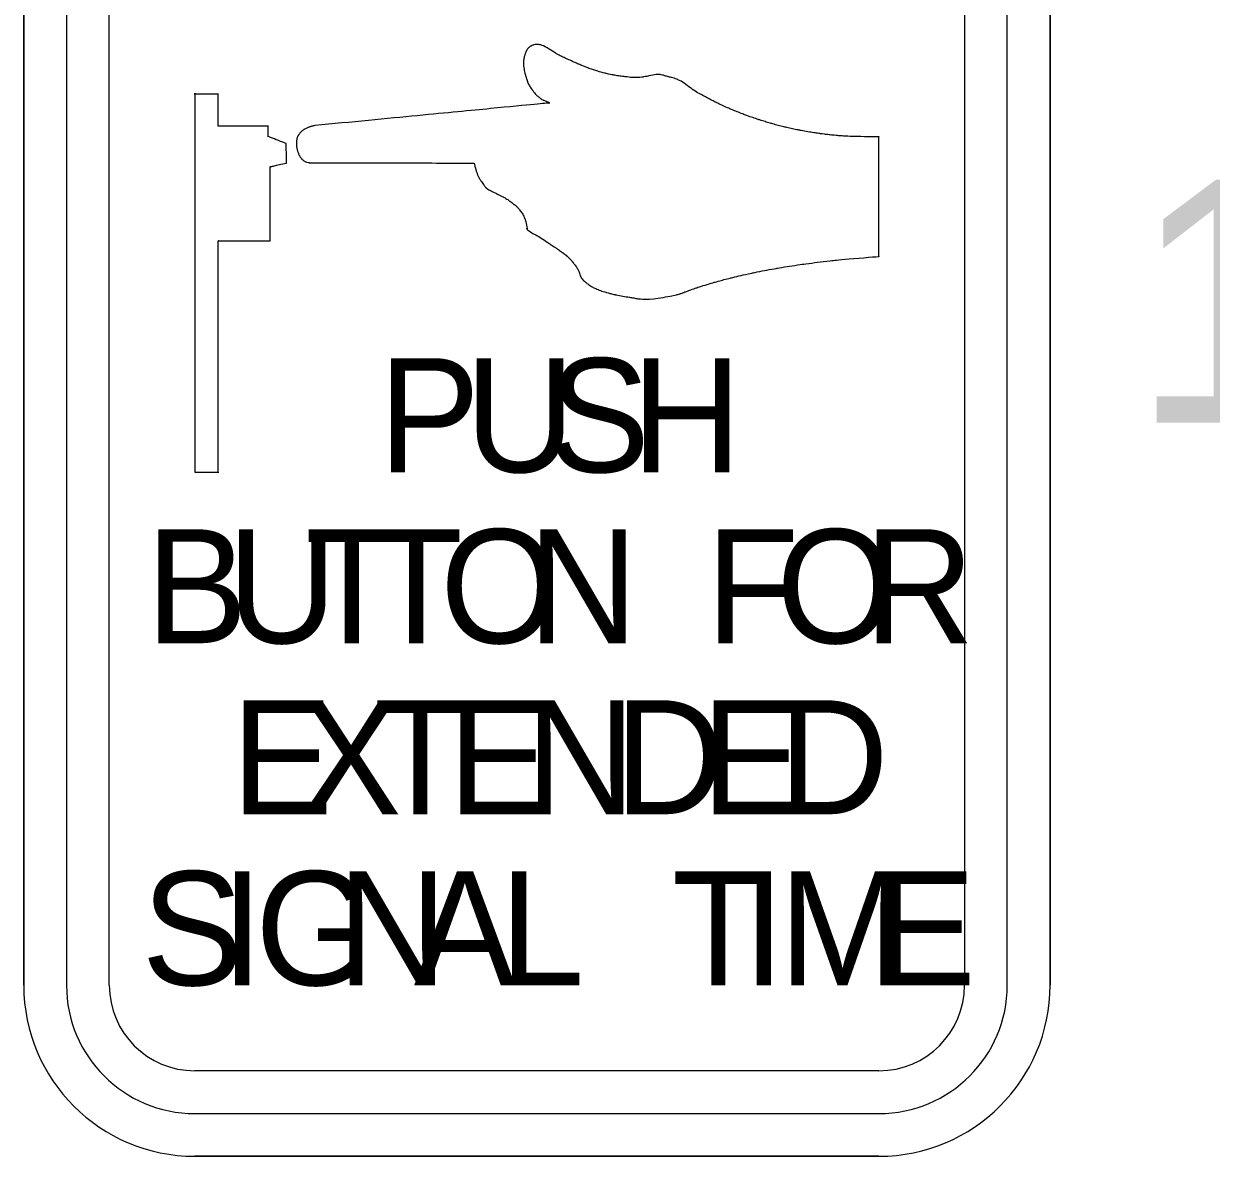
# Model space of a CAD drawing. Extents: x 99976 to 100136, y 99905 to 100011.
# Drawn here: x 100054.6647 to 100055.0162, y 100001.8036 to 100002.1389 of the extents above; entities that cross this region are included whole.
import ezdxf

# ---------------------------------------------------------------- set-up
doc = ezdxf.new("R2010")
doc.units = 0
doc.layers.add('TR_SN_ConstructionSigns', color=7, linetype='Continuous')

msp = doc.modelspace()

# ---------------------------------------------------------------- linework, layer by layer
at = {"layer": 'TR_SN_ConstructionSigns'}
for p, q in [((100054.66469, 100001.85426), (100054.66469, 100002.25926)), ((100054.66469, 100002.25926), (100054.66469, 100001.85426)), ((100054.66469, 100002.25926), (100054.66469, 100001.85426)), ((100054.67734, 100002.25926), (100054.67734, 100001.85426)), ((100054.69, 100001.85426), (100054.69, 100002.25926)), ((100054.94312, 100002.25926), (100054.94312, 100001.85426)), ((100054.95578, 100001.85426), (100054.95578, 100002.25926)), ((100054.96844, 100002.25926), (100054.96844, 100001.85426)), ((100054.96844, 100001.85426), (100054.96844, 100002.25926)), ((100054.96844, 100001.85426), (100054.96844, 100002.25926)), ((100054.91781, 100001.82895), (100054.71531, 100001.82895)), ((100054.71531, 100001.81629), (100054.91781, 100001.81629)), ((100054.91781, 100001.80364), (100054.71531, 100001.80364)), ((100054.71531, 100001.80364), (100054.91781, 100001.80364)), ((100054.71531, 100001.80364), (100054.91781, 100001.80364))]:
    msp.add_line(p, q, dxfattribs=at)
for centre, radius, start, end in [((100054.71531, 100001.85426), 0.05063, 180, 270), ((100054.71531, 100001.85426), 0.05063, 180, 270), ((100054.71531, 100001.85426), 0.05063, 180, 270), ((100054.71531, 100001.85426), 0.03797, 180, 270), ((100054.71531, 100001.85426), 0.02531, 180, 270), ((100054.91781, 100001.85426), 0.05063, 270, 0), ((100054.91781, 100001.85426), 0.05063, 270, 0), ((100054.91781, 100001.85426), 0.03797, 270, 0), ((100054.91781, 100001.85426), 0.02531, 270, 0), ((100054.91781, 100001.85426), 0.05063, 270, 0)]:
    msp.add_arc(centre, radius, start, end, dxfattribs=at)
for points, degree in [([(100054.81386, 100002.13149), (100054.81386, 100002.13149), (100054.8137, 100002.13131), (100054.81354, 100002.13108), (100054.81346, 100002.13092), (100054.81346, 100002.13092)], 3), ([(100054.81438, 100002.13203), (100054.81438, 100002.13203), (100054.8142, 100002.13189), (100054.81401, 100002.13168), (100054.81386, 100002.13149), (100054.81386, 100002.13149)], 3), ([(100054.81493, 100002.13238), (100054.81493, 100002.13238), (100054.81476, 100002.13229), (100054.81456, 100002.13218), (100054.81438, 100002.13203), (100054.81438, 100002.13203)], 3), ([(100054.81539, 100002.13257), (100054.81539, 100002.13257), (100054.81515, 100002.13249), (100054.8151, 100002.13246), (100054.81493, 100002.13238), (100054.81493, 100002.13238)], 3), ([(100054.81741, 100002.1327), (100054.81741, 100002.1327), (100054.81641, 100002.13287), (100054.81563, 100002.13265), (100054.81539, 100002.13257), (100054.81539, 100002.13257)], 3), ([(100054.82204, 100002.13024), (100054.82204, 100002.13024), (100054.82078, 100002.13102), (100054.8184, 100002.13254), (100054.81741, 100002.1327), (100054.81741, 100002.1327)], 3), ([(100054.81266, 100002.12831), (100054.81266, 100002.12831), (100054.81258, 100002.12771), (100054.81258, 100002.12685), (100054.81266, 100002.12616), (100054.81266, 100002.12616)], 3), ([(100054.81301, 100002.12974), (100054.81301, 100002.12974), (100054.8129, 100002.12938), (100054.81275, 100002.12891), (100054.81266, 100002.12831), (100054.81266, 100002.12831)], 3), ([(100054.81329, 100002.13052), (100054.81329, 100002.13052), (100054.81322, 100002.13033), (100054.81313, 100002.13011), (100054.81301, 100002.12974), (100054.81301, 100002.12974)], 3), ([(100054.81346, 100002.13092), (100054.81346, 100002.13092), (100054.81337, 100002.13075), (100054.81336, 100002.13072), (100054.81329, 100002.13052), (100054.81329, 100002.13052)], 3), ([(100054.82527, 100002.1286), (100054.82527, 100002.1286), (100054.82411, 100002.12913), (100054.8233, 100002.12947), (100054.82204, 100002.13024), (100054.82204, 100002.13024)], 3), ([(100054.82893, 100002.12693), (100054.82893, 100002.12693), (100054.82785, 100002.1274), (100054.82642, 100002.12806), (100054.82527, 100002.1286), (100054.82527, 100002.1286)], 3), ([(100054.81266, 100002.12616), (100054.81266, 100002.12616), (100054.81274, 100002.12548), (100054.81294, 100002.12459), (100054.81304, 100002.12419), (100054.81304, 100002.12419)], 3), ([(100054.83174, 100002.12581), (100054.83174, 100002.12581), (100054.83075, 100002.12617), (100054.83001, 100002.12647), (100054.82893, 100002.12693), (100054.82893, 100002.12693)], 3), ([(100054.83482, 100002.12479), (100054.83482, 100002.12479), (100054.83397, 100002.12504), (100054.83272, 100002.12545), (100054.83174, 100002.12581), (100054.83174, 100002.12581)], 3), ([(100054.83682, 100002.12423), (100054.83682, 100002.12423), (100054.83611, 100002.12441), (100054.83567, 100002.12453), (100054.83482, 100002.12479), (100054.83482, 100002.12479)], 3), ([(100054.81304, 100002.12419), (100054.81304, 100002.12419), (100054.81314, 100002.12379), (100054.81316, 100002.1237), (100054.81326, 100002.1234), (100054.81326, 100002.1234)], 3), ([(100054.81326, 100002.1234), (100054.81326, 100002.1234), (100054.81336, 100002.12309), (100054.81351, 100002.12269), (100054.81362, 100002.12234), (100054.81362, 100002.12234)], 3), ([(100054.81362, 100002.12234), (100054.81362, 100002.12234), (100054.81373, 100002.12198), (100054.81375, 100002.12181), (100054.81395, 100002.1213), (100054.81395, 100002.1213)], 3), ([(100054.81395, 100002.1213), (100054.81395, 100002.1213), (100054.81415, 100002.1208), (100054.8149, 100002.11974), (100054.8153, 100002.11917), (100054.8153, 100002.11917)], 3), ([(100054.83905, 100002.12376), (100054.83905, 100002.12376), (100054.83805, 100002.12394), (100054.83752, 100002.12406), (100054.83682, 100002.12423), (100054.83682, 100002.12423)], 3), ([(100054.84282, 100002.12319), (100054.84282, 100002.12319), (100054.84131, 100002.12337), (100054.84005, 100002.12357), (100054.83905, 100002.12376), (100054.83905, 100002.12376)], 3), ([(100054.8481, 100002.12315), (100054.8481, 100002.12315), (100054.84642, 100002.12287), (100054.84432, 100002.12302), (100054.84282, 100002.12319), (100054.84282, 100002.12319)], 3), ([(100054.85301, 100002.12384), (100054.85301, 100002.12384), (100054.85204, 100002.12397), (100054.84978, 100002.12342), (100054.8481, 100002.12315), (100054.8481, 100002.12315)], 3), ([(100054.8549, 100002.12335), (100054.8549, 100002.12335), (100054.85401, 100002.12361), (100054.85398, 100002.12371), (100054.85301, 100002.12384), (100054.85301, 100002.12384)], 3), ([(100054.85838, 100002.1223), (100054.85838, 100002.1223), (100054.857, 100002.1229), (100054.85579, 100002.12309), (100054.8549, 100002.12335), (100054.8549, 100002.12335)], 3), ([(100054.86287, 100002.1193), (100054.86287, 100002.1193), (100054.8615, 100002.12023), (100054.85976, 100002.12169), (100054.85838, 100002.1223), (100054.85838, 100002.1223)], 3), ([(100054.71531, 100002.11801), (100054.71531, 100002.11801), (100054.71531, 100002.11801), (100054.71531, 100002.00614)], 2), ([(100054.72227, 100002.11801), (100054.72227, 100002.11801), (100054.72227, 100002.11801), (100054.71531, 100002.11801)], 2), ([(100054.72227, 100002.10857), (100054.72227, 100002.10857), (100054.72227, 100002.10857), (100054.72227, 100002.11801)], 2), ([(100054.8153, 100002.11917), (100054.8153, 100002.11917), (100054.8157, 100002.1186), (100054.81596, 100002.11821), (100054.81632, 100002.11787), (100054.81632, 100002.11787)], 3), ([(100054.81632, 100002.11787), (100054.81632, 100002.11787), (100054.81668, 100002.11753), (100054.81702, 100002.11733), (100054.81736, 100002.11705), (100054.81736, 100002.11705)], 3), ([(100054.86682, 100002.11705), (100054.86682, 100002.11705), (100054.86567, 100002.11766), (100054.86424, 100002.11837), (100054.86287, 100002.1193), (100054.86287, 100002.1193)], 3), ([(100054.82011, 100002.11544), (100054.82011, 100002.11544), (100054.82011, 100002.11544), (100054.75087, 100002.10875)], 2), ([(100054.81736, 100002.11705), (100054.81736, 100002.11705), (100054.8177, 100002.11678), (100054.81793, 100002.11649), (100054.81844, 100002.11631), (100054.81844, 100002.11631)], 3), ([(100054.81844, 100002.11631), (100054.81844, 100002.11631), (100054.81895, 100002.11613), (100054.82018, 100002.11557), (100054.82019, 100002.11552), (100054.82019, 100002.11552)], 3), ([(100054.82019, 100002.11544), (100054.82019, 100002.11544), (100054.82019, 100002.11541), (100054.82011, 100002.11544), (100054.82011, 100002.11544)], 3), ([(100054.82019, 100002.11552), (100054.82019, 100002.11552), (100054.82019, 100002.11548), (100054.82019, 100002.11547), (100054.82019, 100002.11544), (100054.82019, 100002.11544)], 3), ([(100054.86971, 100002.11555), (100054.86971, 100002.11555), (100054.86855, 100002.11613), (100054.86797, 100002.11645), (100054.86682, 100002.11705), (100054.86682, 100002.11705)], 3), ([(100054.87379, 100002.11369), (100054.87379, 100002.11369), (100054.87243, 100002.11427), (100054.87087, 100002.11498), (100054.86971, 100002.11555), (100054.86971, 100002.11555)], 3), ([(100054.87789, 100002.11203), (100054.87789, 100002.11203), (100054.8765, 100002.11256), (100054.87516, 100002.11311), (100054.87379, 100002.11369), (100054.87379, 100002.11369)], 3), ([(100054.88214, 100002.11054), (100054.88214, 100002.11054), (100054.88079, 100002.11098), (100054.87928, 100002.1115), (100054.87789, 100002.11203), (100054.87789, 100002.11203)], 3), ([(100054.88598, 100002.10936), (100054.88598, 100002.10936), (100054.88466, 100002.10974), (100054.88349, 100002.1101), (100054.88214, 100002.11054), (100054.88214, 100002.11054)], 3), ([(100054.73707, 100002.10857), (100054.73707, 100002.10857), (100054.73707, 100002.10857), (100054.72227, 100002.10857)], 2), ([(100054.73707, 100002.10542), (100054.73707, 100002.10542), (100054.73707, 100002.10542), (100054.73707, 100002.10857)], 2), ([(100054.74676, 100002.10691), (100054.74676, 100002.10691), (100054.7465, 100002.10665), (100054.74627, 100002.10636), (100054.74613, 100002.10615), (100054.74613, 100002.10615)], 3), ([(100054.74772, 100002.10763), (100054.74772, 100002.10763), (100054.74739, 100002.10743), (100054.74702, 100002.10716), (100054.74676, 100002.10691), (100054.74676, 100002.10691)], 3), ([(100054.74874, 100002.10814), (100054.74874, 100002.10814), (100054.74841, 100002.108), (100054.74806, 100002.10783), (100054.74772, 100002.10763), (100054.74772, 100002.10763)], 3), ([(100054.74971, 100002.10848), (100054.74971, 100002.10848), (100054.74938, 100002.10837), (100054.74908, 100002.10827), (100054.74874, 100002.10814), (100054.74874, 100002.10814)], 3), ([(100054.75087, 100002.10875), (100054.75087, 100002.10875), (100054.75087, 100002.10875), (100054.75003, 100002.10859), (100054.74971, 100002.10848)], 3), ([(100054.89008, 100002.1083), (100054.89008, 100002.1083), (100054.88868, 100002.10863), (100054.8873, 100002.10899), (100054.88598, 100002.10936), (100054.88598, 100002.10936)], 3), ([(100054.89435, 100002.10736), (100054.89435, 100002.10736), (100054.89288, 100002.10765), (100054.89147, 100002.10796), (100054.89008, 100002.1083), (100054.89008, 100002.1083)], 3), ([(100054.89892, 100002.10658), (100054.89892, 100002.10658), (100054.89765, 100002.10677), (100054.89582, 100002.10708), (100054.89435, 100002.10736), (100054.89435, 100002.10736)], 3), ([(100054.73709, 100002.10549), (100054.73709, 100002.10549), (100054.73709, 100002.10549), (100054.73707, 100002.10542)], 2), ([(100054.73709, 100002.10549), (100054.73709, 100002.10549), (100054.73709, 100002.10549), (100054.73707, 100002.10542)], 2), ([(100054.74238, 100002.10342), (100054.74238, 100002.10342), (100054.74238, 100002.10342), (100054.73709, 100002.10549)], 2), ([(100054.74244, 100002.09766), (100054.74244, 100002.09766), (100054.74244, 100002.09766), (100054.74238, 100002.10342)], 2), ([(100054.7455, 100002.10485), (100054.7455, 100002.10485), (100054.74538, 100002.10441), (100054.74536, 100002.10301), (100054.74548, 100002.10227), (100054.74548, 100002.10227)], 3), ([(100054.74583, 100002.1057), (100054.74583, 100002.1057), (100054.74572, 100002.10549), (100054.74561, 100002.10529), (100054.7455, 100002.10485), (100054.7455, 100002.10485)], 3), ([(100054.74613, 100002.10615), (100054.74613, 100002.10615), (100054.74598, 100002.10595), (100054.74595, 100002.10591), (100054.74583, 100002.1057), (100054.74583, 100002.1057)], 3), ([(100054.90197, 100002.10615), (100054.90197, 100002.10615), (100054.90087, 100002.10629), (100054.90019, 100002.10638), (100054.89892, 100002.10658), (100054.89892, 100002.10658)], 3), ([(100054.9055, 100002.10579), (100054.9055, 100002.10579), (100054.90448, 100002.10587), (100054.90306, 100002.10602), (100054.90197, 100002.10615), (100054.90197, 100002.10615)], 3), ([(100054.90808, 100002.1056), (100054.90808, 100002.1056), (100054.90722, 100002.10565), (100054.90652, 100002.1057), (100054.9055, 100002.10579), (100054.9055, 100002.10579)], 3), ([(100054.91766, 100002.10538), (100054.91766, 100002.10538), (100054.91766, 100002.10538), (100054.90894, 100002.10554), (100054.90808, 100002.1056)], 3), ([(100054.91781, 100002.10556), (100054.91781, 100002.10556), (100054.91781, 100002.10556), (100054.91766, 100002.10538)], 2), ([(100054.9178, 100002.07002), (100054.9178, 100002.07002), (100054.9178, 100002.07002), (100054.91781, 100002.10556)], 2), ([(100054.74548, 100002.10227), (100054.74548, 100002.10227), (100054.7456, 100002.10154), (100054.74587, 100002.10072), (100054.746, 100002.10043), (100054.746, 100002.10043)], 3), ([(100054.746, 100002.10043), (100054.746, 100002.10043), (100054.74612, 100002.10013), (100054.74617, 100002.10005), (100054.74628, 100002.09985), (100054.74628, 100002.09985)], 3), ([(100054.74628, 100002.09985), (100054.74628, 100002.09985), (100054.74638, 100002.09965), (100054.74652, 100002.0994), (100054.74665, 100002.09922), (100054.74665, 100002.09922)], 3), ([(100054.73764, 100002.09658), (100054.73764, 100002.09658), (100054.73764, 100002.09658), (100054.74244, 100002.09766)], 2), ([(100054.73765, 100002.07466), (100054.73765, 100002.07466), (100054.73765, 100002.07466), (100054.73764, 100002.09658)], 2), ([(100054.74665, 100002.09922), (100054.74665, 100002.09922), (100054.74678, 100002.09905), (100054.74682, 100002.099), (100054.74703, 100002.09882), (100054.74703, 100002.09882)], 3), ([(100054.74703, 100002.09882), (100054.74703, 100002.09882), (100054.74723, 100002.09863), (100054.7476, 100002.09836), (100054.7479, 100002.09815), (100054.7479, 100002.09815)], 3), ([(100054.7479, 100002.09815), (100054.7479, 100002.09815), (100054.7482, 100002.09793), (100054.74925, 100002.09774), (100054.74925, 100002.09774)], 3), ([(100054.74925, 100002.09774), (100054.74925, 100002.09774), (100054.74925, 100002.09774), (100054.79801, 100002.09766)], 2), ([(100054.79801, 100002.09766), (100054.79801, 100002.09766), (100054.79801, 100002.09766), (100054.79847, 100002.09566), (100054.79859, 100002.09533)], 3), ([(100054.79859, 100002.09533), (100054.79859, 100002.09533), (100054.7987, 100002.09499), (100054.79882, 100002.09467), (100054.79896, 100002.09432), (100054.79896, 100002.09432)], 3), ([(100054.79896, 100002.09432), (100054.79896, 100002.09432), (100054.7991, 100002.09397), (100054.79927, 100002.09359), (100054.79946, 100002.09326), (100054.79946, 100002.09326)], 3), ([(100054.79946, 100002.09326), (100054.79946, 100002.09326), (100054.79964, 100002.09292), (100054.7998, 100002.09267), (100054.80005, 100002.09229), (100054.80005, 100002.09229)], 3), ([(100054.80005, 100002.09229), (100054.80005, 100002.09229), (100054.80031, 100002.09191), (100054.80077, 100002.0913), (100054.801, 100002.09097), (100054.801, 100002.09097)], 3), ([(100054.801, 100002.09097), (100054.801, 100002.09097), (100054.80124, 100002.09065), (100054.80123, 100002.09064), (100054.80149, 100002.09033), (100054.80149, 100002.09033)], 3), ([(100054.80149, 100002.09033), (100054.80149, 100002.09033), (100054.80176, 100002.09003), (100054.80573, 100002.08805), (100054.80663, 100002.08759), (100054.80663, 100002.08759)], 3), ([(100054.80663, 100002.08759), (100054.80663, 100002.08759), (100054.80754, 100002.08713), (100054.80784, 100002.08688), (100054.80836, 100002.08651), (100054.80836, 100002.08651)], 3), ([(100054.80836, 100002.08651), (100054.80836, 100002.08651), (100054.80887, 100002.08614), (100054.80941, 100002.08573), (100054.80978, 100002.08544), (100054.80978, 100002.08544)], 3), ([(100054.80978, 100002.08544), (100054.80978, 100002.08544), (100054.81016, 100002.08514), (100054.81035, 100002.08499), (100054.81059, 100002.08476), (100054.81059, 100002.08476)], 3), ([(100054.81059, 100002.08476), (100054.81059, 100002.08476), (100054.81083, 100002.08453), (100054.81095, 100002.08438), (100054.81121, 100002.08408), (100054.81121, 100002.08408)], 3), ([(100054.81121, 100002.08408), (100054.81121, 100002.08408), (100054.81146, 100002.08377), (100054.81182, 100002.08332), (100054.81209, 100002.08293), (100054.81209, 100002.08293)], 3), ([(100054.81209, 100002.08293), (100054.81209, 100002.08293), (100054.81237, 100002.08253), (100054.81269, 100002.08193), (100054.81281, 100002.08167), (100054.81281, 100002.08167)], 3), ([(100054.81281, 100002.08167), (100054.81281, 100002.08167), (100054.81292, 100002.0814), (100054.81295, 100002.08133), (100054.81302, 100002.08113), (100054.81302, 100002.08113)], 3), ([(100054.81302, 100002.08113), (100054.81302, 100002.08113), (100054.81309, 100002.08093), (100054.81316, 100002.0807), (100054.81323, 100002.08048), (100054.81323, 100002.08048)], 3), ([(100054.81323, 100002.08048), (100054.81323, 100002.08048), (100054.8133, 100002.08026), (100054.81368, 100002.07819), (100054.81368, 100002.07819)], 3), ([(100054.81368, 100002.07819), (100054.81368, 100002.07819), (100054.81368, 100002.07819), (100054.81345, 100002.07846), (100054.8135, 100002.07836)], 3), ([(100054.8135, 100002.07836), (100054.8135, 100002.07836), (100054.81355, 100002.07827), (100054.81357, 100002.07822), (100054.81365, 100002.07809), (100054.81365, 100002.07809)], 3), ([(100054.81365, 100002.07809), (100054.81365, 100002.07809), (100054.81374, 100002.07796), (100054.81491, 100002.07702), (100054.81613, 100002.07642), (100054.81613, 100002.07642)], 3), ([(100054.81613, 100002.07642), (100054.81613, 100002.07642), (100054.81735, 100002.07582), (100054.81938, 100002.07443), (100054.82049, 100002.07366), (100054.82049, 100002.07366)], 3), ([(100054.72227, 100002.07466), (100054.72227, 100002.07466), (100054.72227, 100002.07466), (100054.73765, 100002.07466)], 2), ([(100054.72227, 100002.00614), (100054.72227, 100002.00614), (100054.72227, 100002.00614), (100054.72227, 100002.07466)], 2), ([(100054.82049, 100002.07366), (100054.82049, 100002.07366), (100054.82161, 100002.07289), (100054.82208, 100002.07259), (100054.82296, 100002.07199), (100054.82296, 100002.07199)], 3), ([(100054.82296, 100002.07199), (100054.82296, 100002.07199), (100054.82385, 100002.0714), (100054.82496, 100002.07062), (100054.8257, 100002.06993), (100054.8257, 100002.06993)], 3), ([(100054.8257, 100002.06993), (100054.8257, 100002.06993), (100054.82644, 100002.06924), (100054.82701, 100002.06853), (100054.82746, 100002.06795), (100054.82746, 100002.06795)], 3), ([(100054.89534, 100002.06772), (100054.89534, 100002.06772), (100054.8981, 100002.0681), (100054.90118, 100002.06846), (100054.9041, 100002.0688), (100054.9041, 100002.0688)], 3), ([(100054.9041, 100002.0688), (100054.9041, 100002.0688), (100054.90702, 100002.06914), (100054.9178, 100002.07002), (100054.9178, 100002.07002)], 3), ([(100054.82746, 100002.06795), (100054.82746, 100002.06795), (100054.82791, 100002.06737), (100054.82823, 100002.06693), (100054.82849, 100002.06652), (100054.82849, 100002.06652)], 3), ([(100054.82849, 100002.06652), (100054.82849, 100002.06652), (100054.82875, 100002.06611), (100054.82884, 100002.06598), (100054.82902, 100002.06552), (100054.82902, 100002.06552)], 3), ([(100054.82902, 100002.06552), (100054.82902, 100002.06552), (100054.8292, 100002.06506), (100054.82933, 100002.06429), (100054.82962, 100002.06379), (100054.82962, 100002.06379)], 3), ([(100054.87396, 100002.06366), (100054.87396, 100002.06366), (100054.87583, 100002.06413), (100054.87814, 100002.06466), (100054.88041, 100002.06514), (100054.88041, 100002.06514)], 3), ([(100054.88041, 100002.06514), (100054.88041, 100002.06514), (100054.88267, 100002.06561), (100054.88508, 100002.06607), (100054.88757, 100002.06651), (100054.88757, 100002.06651)], 3), ([(100054.88757, 100002.06651), (100054.88757, 100002.06651), (100054.89006, 100002.06694), (100054.89259, 100002.06734), (100054.89534, 100002.06772), (100054.89534, 100002.06772)], 3), ([(100054.82962, 100002.06379), (100054.82962, 100002.06379), (100054.82991, 100002.06329), (100054.83037, 100002.06293), (100054.83074, 100002.06261), (100054.83074, 100002.06261)], 3), ([(100054.83074, 100002.06261), (100054.83074, 100002.06261), (100054.8311, 100002.06229), (100054.83131, 100002.06209), (100054.83171, 100002.06178), (100054.83171, 100002.06178)], 3), ([(100054.83171, 100002.06178), (100054.83171, 100002.06178), (100054.83212, 100002.06147), (100054.83272, 100002.06112), (100054.83325, 100002.06085), (100054.83325, 100002.06085)], 3), ([(100054.86379, 100002.06073), (100054.86379, 100002.06073), (100054.86522, 100002.06121), (100054.8675, 100002.06191), (100054.86919, 100002.0624), (100054.86919, 100002.0624)], 3), ([(100054.86919, 100002.0624), (100054.86919, 100002.0624), (100054.87089, 100002.06288), (100054.87209, 100002.0632), (100054.87396, 100002.06366), (100054.87396, 100002.06366)], 3), ([(100054.83325, 100002.06085), (100054.83325, 100002.06085), (100054.83377, 100002.06059), (100054.83422, 100002.06038), (100054.83483, 100002.06014), (100054.83483, 100002.06014)], 3), ([(100054.83483, 100002.06014), (100054.83483, 100002.06014), (100054.83545, 100002.05989), (100054.83613, 100002.05966), (100054.83695, 100002.05942), (100054.83695, 100002.05942)], 3), ([(100054.83695, 100002.05942), (100054.83695, 100002.05942), (100054.83777, 100002.05918), (100054.8385, 100002.05898), (100054.83974, 100002.05871), (100054.83974, 100002.05871)], 3), ([(100054.83974, 100002.05871), (100054.83974, 100002.05871), (100054.84099, 100002.05845), (100054.84299, 100002.05811), (100054.84442, 100002.05787), (100054.84442, 100002.05787)], 3), ([(100054.84442, 100002.05787), (100054.84442, 100002.05787), (100054.84586, 100002.05763), (100054.84637, 100002.05747), (100054.84835, 100002.05735), (100054.84835, 100002.05735)], 3), ([(100054.84835, 100002.05735), (100054.84835, 100002.05735), (100054.85032, 100002.05722), (100054.85764, 100002.05858), (100054.85815, 100002.05873), (100054.85815, 100002.05873)], 3), ([(100054.85815, 100002.05873), (100054.85815, 100002.05873), (100054.85867, 100002.05888), (100054.85877, 100002.05891), (100054.85917, 100002.05905), (100054.85917, 100002.05905)], 3), ([(100054.85917, 100002.05905), (100054.85917, 100002.05905), (100054.85958, 100002.05919), (100054.85989, 100002.05931), (100054.86059, 100002.05958), (100054.86059, 100002.05958)], 3), ([(100054.86059, 100002.05958), (100054.86059, 100002.05958), (100054.8613, 100002.05986), (100054.86236, 100002.06025), (100054.86379, 100002.06073), (100054.86379, 100002.06073)], 3), ([(100054.71531, 100002.00614), (100054.71531, 100002.00614), (100054.71531, 100002.00614), (100054.72227, 100002.00614)], 2)]:
    msp.add_open_spline(points, degree=degree, dxfattribs=at)

# ---------------------------------------------------------------- texts
msp.add_text('15"', height=0.072, rotation=360, dxfattribs=at).set_placement((100054.99268, 100002.02076))
for s, p in [('S', (100054.81994, 100002.00614)), ('P', (100054.76963, 100002.00614)), ('U', (100054.79529, 100002.00614)), ('H', (100054.84459, 100002.00614)), ('B', (100054.70081, 100001.95551)), ('U', (100054.72488, 100001.95551)), ('T', (100054.74803, 100001.95551)), ('T', (100054.76707, 100001.95551)), ('O', (100054.78792, 100001.95551)), ('N', (100054.81391, 100001.95551)), ('F', (100054.86656, 100001.95551)), ('O', (100054.88742, 100001.95551)), ('R', (100054.91341, 100001.95551)), ('E', (100054.72611, 100001.90489)), ('X', (100054.74636, 100001.90489)), ('T', (100054.7683, 100001.90489)), ('E', (100054.79024, 100001.90489)), ('N', (100054.81319, 100001.90489)), ('D', (100054.83951, 100001.90489)), ('E', (100054.86516, 100001.90489)), ('D', (100054.88811, 100001.90489)), ('S', (100054.69955, 100001.85426)), ('I', (100054.72304, 100001.85426)), ('G', (100054.73316, 100001.85426)), ('N', (100054.75746, 100001.85426)), ('A', (100054.78014, 100001.85426)), ('L', (100054.80552, 100001.85426)), ('T', (100054.85649, 100001.85426)), ('I', (100054.87748, 100001.85426)), ('M', (100054.88814, 100001.85426)), ('E', (100054.91636, 100001.85426))]:
    msp.add_text(s, height=0.03375, dxfattribs=at).set_placement(p)

doc.saveas('drawing.dxf')
